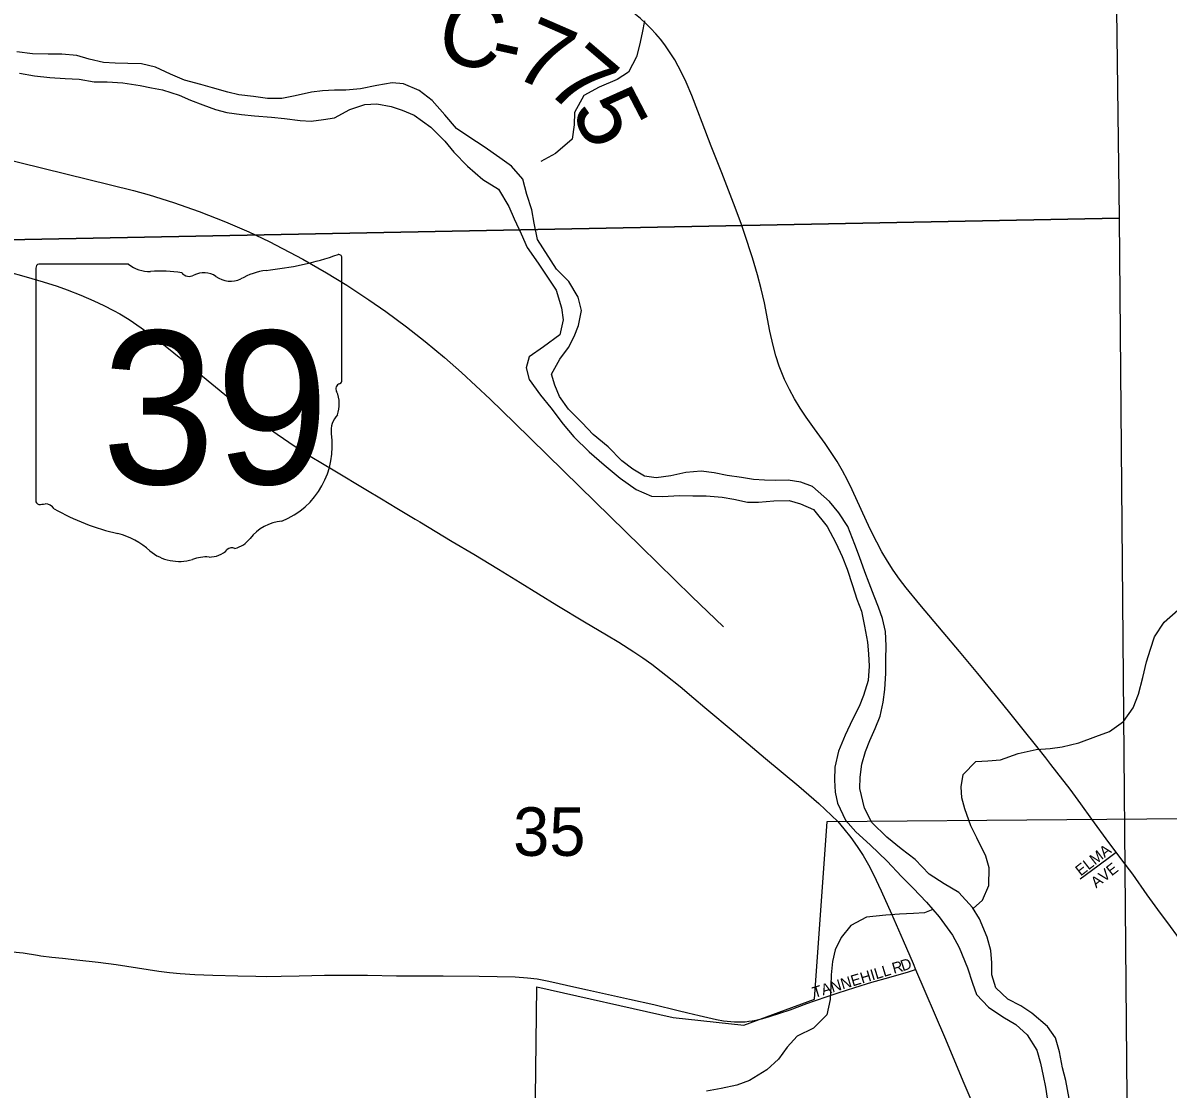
# Model space of a CAD drawing. Extents: x 1874609 to 2204689, y 815661 to 1281160.
# Drawn here: x 2035544 to 2040753, y 962567 to 967419 of the extents above; entities that cross this region are included whole.
import ezdxf

# ---------------------------------------------------------------- set-up
doc = ezdxf.new("R2010")
doc.units = 0
for name, color, linetype in [('GM_X_City_Street', 7, 'Continuous'), ('GM_X_City_Street_Text', 7, 'Continuous'), ('GM_X_Corporation', 7, 'Continuous'), ('GM_X_County_Road', 7, 'Continuous'), ('GM_X_County_Road_Text', 7, 'Continuous'), ('GM_X_Major_River', 7, 'Continuous'), ('GM_X_Minor_River', 7, 'Continuous'), ('GM_X_Rail_Line', 7, 'Continuous'), ('GM_X_Section', 7, 'Continuous'), ('GM_X_Section_Text', 7, 'Continuous'), ('GM_X_State_Location', 7, 'Continuous'), ('GM_X_State_Route', 7, 'Continuous'), ('GM_X_State_Shield', 7, 'Continuous'), ('GM_X_Township_Road', 7, 'Continuous')]:
    doc.layers.add(name, color=color, linetype=linetype)

msp = doc.modelspace()

# ---------------------------------------------------------------- linework, layer by layer
at = {"layer": 'GM_X_City_Street'}
for points in [[(2040516.8, 963645.8), (2040484, 963689.1), (2040406.9, 963795.9)], [(2040353.3, 963523.9), (2040405.5, 963561.8), (2040480.2, 963618.6), (2040516.8, 963645.8)], [(2041266, 962618.6), (2041226.2, 962672.2), (2041187.8, 962725.5), (2041140.7, 962792.3), (2041102.5, 962845.3), (2041025.6, 962951.1), (2040957.3, 963043.1), (2040850.1, 963188.4), (2040764, 963307.3), (2040706.4, 963385.1), (2040658.6, 963451.5), (2040592.4, 963545.2), (2040543.3, 963610.7), (2040516.8, 963645.8)], [(2039144.2, 962969.4), (2039206.6, 962990.1), (2039252.4, 963005.1), (2039329, 963029.7), (2039405.9, 963053.2), (2039482.9, 963075.7), (2039571.9, 963101.6), (2039605.1, 963111.3)]]:
    msp.add_lwpolyline(points, dxfattribs=at)
at = {"layer": 'GM_X_Corporation'}
msp.add_lwpolyline([(2037868.3, 961901.3), (2037882.1, 963032.1), (2038501.8, 962892.8), (2038823.5, 962858.4), (2039144.4, 962976.6), (2039202.1, 963784.3), (2041382.4, 963803.9)], dxfattribs=at)
at = {"layer": 'GM_X_County_Road'}
for points in [[(2038613.5, 967018.1), (2038586.2, 967088.5), (2038561, 967149), (2038540.1, 967193.4), (2038525, 967222.3), (2038508.9, 967250.7), (2038491.6, 967278.4), (2038463.8, 967318.8), (2038444, 967344.7), (2038423, 967369.7), (2038400.9, 967393.7), (2038377.8, 967416.7), (2038353.6, 967438.6), (2038315.4, 967469.1), (2038262.4, 967507.5), (2038194.5, 967553.6), (2038111.4, 967610.1)], [(2040219.7, 964044.8), (2040196.8, 964074.2), (2040156.2, 964125.8), (2040094.9, 964202.9), (2040033.4, 964279.9), (2039981.9, 964343.9), (2039888.3, 964458.3), (2039804.3, 964559.3), (2039729.9, 964646.9), (2039623.8, 964772.2), (2039561.4, 964848.5), (2039531.3, 964887.7), (2039503, 964928.2), (2039476.6, 964970), (2039451.7, 965012.6), (2039428.1, 965056), (2039398.7, 965114.8), (2039357.2, 965204.1), (2039316.6, 965293.7), (2039295.4, 965337.9), (2039272.5, 965381.3), (2039247.8, 965423.7), (2039221.2, 965464.9), (2039193.1, 965505.1), (2039144.9, 965571.4), (2039107.1, 965625), (2039080, 965666), (2039054.3, 965708), (2039030.6, 965751.2), (2039009.2, 965795.7), (2038996.3, 965826.1), (2038984.6, 965856.9), (2038969.3, 965903.9), (2038956.6, 965951.7), (2038942.5, 966016), (2038917, 966144.9), (2038902.4, 966208.7), (2038885.8, 966272.1), (2038862.5, 966350.7), (2038827.2, 966460), (2038811.3, 966506.6), (2038777.2, 966598.8), (2038723.7, 966736.6), (2038675.3, 966858.7), (2038633.8, 966966), (2038613.5, 967018.1)], [(2040406.9, 963795.9), (2040356.4, 963866.1), (2040307.6, 963931.9), (2040247.2, 964009.5), (2040219.7, 964044.8)]]:
    msp.add_lwpolyline(points, dxfattribs=at)
at = {"layer": 'GM_X_Major_River'}
for points in [[(2037884.3, 966433.5), (2037870.3, 966507.7), (2037858.4, 966567.9), (2037836.4, 966638.1), (2037818.4, 966708.2), (2037766.4, 966766.4), (2037714.3, 966804.5), (2037642.2, 966854.7), (2037572.1, 966900.8), (2037516.1, 966939), (2037464, 967001.2), (2037406, 967065.3), (2037345.9, 967111.5), (2037275.8, 967141.6), (2037223.7, 967145.6), (2037153.5, 967133.6), (2037079.4, 967119.6), (2037013.2, 967113.6), (2036961.1, 967113.7), (2036907, 967109.7), (2036856.9, 967103.7), (2036782.7, 967087.7), (2036722.6, 967075.7), (2036656.4, 967075.7), (2036592.3, 967083.8), (2036526.2, 967091.8), (2036476.1, 967103.9), (2036406, 967123.9), (2036353.9, 967138), (2036279.7, 967158.1), (2036215.6, 967186.2), (2036147.5, 967218.3), (2036083.4, 967232.4), (2036021.3, 967234.4), (2035963.2, 967236.4), (2035911.1, 967238.5), (2035844.9, 967254.5), (2035788.8, 967270.6), (2035720.7, 967276.7), (2035658.6, 967276.7), (2035588.4, 967278.7), (2035516.3, 967286.8)], [(2035528.2, 967190.5), (2035596.3, 967178.5), (2035666.5, 967170.4), (2035736.6, 967166.4), (2035800.7, 967162.3), (2035868.9, 967150.3)], [(2035868.9, 967150.3), (2035927, 967150.2), (2035999.1, 967146.2), (2036077.3, 967134.1), (2036129.4, 967124.1), (2036179.5, 967114), (2036255.6, 967089.9), (2036305.7, 967067.9), (2036361.8, 967045.8), (2036419.9, 967025.7), (2036472, 967011.6), (2036538.1, 967001.6), (2036598.2, 966995.5), (2036674.4, 966989.5), (2036734.5, 966983.4), (2036804.6, 966975.4), (2036854.7, 966971.4), (2036910.8, 966979.3), (2036961, 966987.3), (2037031.2, 967025.4), (2037099.3, 967047.4), (2037153.4, 967051.4), (2037219.6, 967039.3), (2037269.6, 967021.3), (2037323.7, 966999.2), (2037399.8, 966945), (2037463.9, 966880.8), (2037503.9, 966830.7), (2037566, 966766.5), (2037636, 966706.3), (2037708.1, 966662.2), (2037754.2, 966584), (2037778.1, 966527.8), (2037810.1, 966459.6), (2037838.1, 966397.5), (2037888.1, 966325.3)], [(2040303.9, 962524.2), (2040287.5, 962606.2), (2040273.3, 962664.3), (2040259, 962736.4), (2040240.7, 962800.4), (2040204.4, 962852.4), (2040134.2, 962912.2), (2040084, 962946.1), (2040023.8, 962975.9), (2039969.6, 963027.8), (2039951.3, 963087.8), (2039951.1, 963141.9), (2039946.9, 963198), (2039930.6, 963258.1), (2039896.2, 963342.1), (2039864, 963394.1), (2039801.7, 963462), (2039735.5, 963501.8), (2039667.3, 963545.6), (2039602.9, 963611.5), (2039538.7, 963661.3), (2039474.4, 963713.2), (2039406.1, 963781), (2039371.8, 963845), (2039351.4, 963935.1), (2039353.2, 963987.2), (2039361, 964045.4), (2039376.7, 964103.5), (2039396.5, 964153.7), (2039420.3, 964207.9), (2039444.1, 964264.1), (2039457.8, 964328.3), (2039465.6, 964386.4), (2039469.3, 964460.5), (2039469, 964522.7), (2039470.7, 964584.8), (2039468.5, 964648.9), (2039454.2, 964708.9), (2039436, 964761), (2039415.8, 964811), (2039393.5, 964869), (2039373.3, 964921), (2039349, 964989.1), (2039328.7, 965045.1), (2039296.4, 965127.1), (2039256.1, 965189.1), (2039213.8, 965241), (2039135.5, 965308.8), (2039083.4, 965328.7), (2039025.3, 965338.5), (2038969.3, 965336.3), (2038917.3, 965338.1), (2038867.3, 965341.9), (2038813.2, 965349.7), (2038747.1, 965359.5), (2038689, 965371.3), (2038629, 965379), (2038559, 965372.8), (2038491, 965358.5), (2038425, 965348.2), (2038370.9, 965356), (2038318.8, 965387.9), (2038268.6, 965425.8), (2038206.3, 965489.7), (2038138, 965545.5), (2038087.8, 965599.4), (2038025.5, 965661.3), (2037985.2, 965719.2), (2037963, 965771.2), (2037948.8, 965821.3), (2037986.5, 965889.5), (2038026.3, 965941.8), (2038052.1, 965992), (2038071.9, 966042.2), (2038085.6, 966110.3), (2038069.3, 966170.4), (2038027, 966242.4), (2037970.8, 966298.2), (2037884.3, 966433.5)], [(2037888.1, 966325.3), (2037969.2, 966202.1), (2037993.5, 966122), (2038001.7, 966067.9), (2037986, 965999.8), (2037912.2, 965945.4), (2037846.4, 965899), (2037832.6, 965848.9), (2037846.8, 965796.8), (2037899.2, 965724.9), (2037945.4, 965667), (2038001.8, 965593.1), (2038050, 965535.1), (2038120.4, 965467.3), (2038188.6, 965407.4), (2038260.9, 965347.6), (2038333.2, 965295.8), (2038403.3, 965266), (2038453.4, 965264.2), (2038531.4, 965268.5), (2038591.4, 965266.7), (2038651.5, 965266.9), (2038725.5, 965261.2), (2038777.6, 965251.4), (2038839.7, 965237.6), (2038889.7, 965237.8), (2038959.7, 965244.1), (2039029.7, 965246.3), (2039081.8, 965230.5), (2039140, 965204.7), (2039202.3, 965126.8), (2039242.7, 965052.8), (2039270.9, 964990.8), (2039293.2, 964932.8), (2039317.5, 964858.7), (2039337.8, 964796.7), (2039358, 964742.7), (2039372.3, 964674.6), (2039386.6, 964600.5), (2039390.9, 964548.4), (2039393.1, 964492.3), (2039389.4, 964426.2), (2039367.7, 964358), (2039347.9, 964307.8), (2039318.1, 964249.6), (2039284.4, 964177.3), (2039254.7, 964105.1), (2039237, 964032.9), (2039235.2, 963972.8), (2039239.5, 963918.7), (2039249.7, 963868.6), (2039286, 963790.6), (2039332.3, 963738.7), (2039398.6, 963678.8), (2039474.9, 963605), (2039541.2, 963535.1), (2039593.5, 963481.2), (2039653.8, 963417.3), (2039712.1, 963351.4), (2039772.5, 963267.5), (2039802.7, 963211.5), (2039841.1, 963119.5), (2039863.4, 963049.4), (2039881.7, 962997.4), (2039935.9, 962939.5), (2040002.2, 962895.7), (2040060.3, 962861.8), (2040112.6, 962814), (2040156.9, 962744), (2040173.1, 962685.9), (2040185.4, 962627.9), (2040195.6, 962575.8), (2040203.8, 962525.8)]]:
    msp.add_lwpolyline(points, dxfattribs=at)
at = {"layer": 'GM_X_Minor_River'}
for points in [[(2038372.2, 967427.9), (2038360.4, 967373.7), (2038348.6, 967317.6), (2038334.8, 967265.4), (2038299.1, 967195.2), (2038247.2, 967160.9), (2038165.3, 967126.5), (2038095.5, 967088.2), (2038053.8, 967011.9), (2038052, 966955.8), (2038042.3, 966889.6), (2037966.5, 966825.2), (2037900.6, 966788.9)], [(2039867, 963389.2), (2039909.9, 963426.3), (2039937.6, 963494.5), (2039939.3, 963574.7), (2039925, 963626.7), (2039882.7, 963710.7), (2039856.4, 963764.7), (2039828.1, 963842.8), (2039815.8, 963892.8), (2039811.6, 963942.9), (2039821.4, 963999), (2039879.2, 964057.4), (2039933.2, 964061.6), (2039991.2, 964065.8), (2040071.1, 964094.2), (2040153.1, 964112.5), (2040217.1, 964116.8), (2040271.1, 964125), (2040347, 964143.3), (2040425, 964171.7), (2040486.9, 964193.9), (2040550.7, 964240.2), (2040594.5, 964302.5), (2040618.2, 964364.7), (2040637.9, 964441), (2040655.6, 964511.2), (2040673.4, 964569.3), (2040691.2, 964625.5), (2040734.9, 964691.8), (2040798.7, 964748.1)], [(2039683, 963384.3), (2039646, 963369.2), (2039596, 963367), (2039532, 963362.8), (2039470, 963358.5), (2039381.9, 963350.2), (2039310.1, 963311.8), (2039266.3, 963257.5), (2039238.5, 963201.3), (2039226.7, 963147.2), (2039221, 963087.1), (2039219.2, 963037), (2039215.5, 962974.8), (2039201.7, 962904.7), (2039140, 962844.3), (2039066.1, 962808), (2039020.3, 962757.7), (2038980.5, 962703.4), (2038928.7, 962655.2), (2038848.8, 962606.8), (2038790.9, 962584.5), (2038720.9, 962570.2), (2038653, 962557.9)]]:
    msp.add_lwpolyline(points, dxfattribs=at)
at = {"layer": 'GM_X_Rail_Line'}
msp.add_lwpolyline([(2035220.1, 966858.9), (2036046.4, 966656.8), (2036117.7, 966636.4), (2036229.3, 966601.4), (2036345.9, 966560.6), (2036466.2, 966513.9), (2036571.7, 966467.8), (2036663.9, 966424.3), (2036817.6, 966344.3), (2036925.2, 966282.3), (2037017.5, 966225.6), (2037117.7, 966159.3), (2037195.1, 966105.2), (2037289.4, 966035.8), (2037374.2, 965968.5), (2037461.1, 965895.9), (2037539.6, 965827.5), (2037669.5, 965706.1), (2037780.2, 965598.5), (2038075.5, 965309.6), (2038355.4, 965036.1), (2038587, 964809.2), (2038730.7, 964670.3)], dxfattribs=at)
at = {"layer": 'GM_X_Section'}
for points in [[(2035115.9, 971820.4), (2040463, 971862.5), (2040531.5, 966530.4), (2035317.1, 966428.4)], [(2035317.1, 966428.4), (2040531.5, 966530.4), (2040578.3, 961130.1), (2035364.1, 961114.2)]]:
    msp.add_lwpolyline(points, close=True, dxfattribs=at)
at = {"layer": 'GM_X_State_Route'}
for points in [[(2035384.8, 966312.2), (2035558.3, 966264), (2035636.9, 966240.7), (2035699.3, 966220.4), (2035745.7, 966203.8), (2035806.8, 966179.7), (2035867.2, 966153.7), (2035911.9, 966133), (2035956, 966110.8), (2035984.9, 966095), (2036027.1, 966069.2), (2036081.5, 966032.1), (2036134.5, 965993.2), (2036199.4, 965942.8), (2036301.5, 965860.4), (2036402.8, 965777), (2036478.7, 965714.4), (2036529.8, 965673.4), (2036581.8, 965633.6), (2036634.5, 965594.8), (2036701.3, 965547.3), (2036782.5, 965492.1), (2036851.5, 965448), (2036963.5, 965380), (2037104.2, 965295.5), (2037174.6, 965253.6), (2037244.9, 965211.5), (2037328.9, 965160.7), (2037349.5, 965148.4), (2037497.3, 965059.8), (2037595.6, 965000.8), (2037707.8, 964932.9), (2037805.7, 964873), (2037973.2, 964769.5), (2038099.2, 964692.9), (2038198.1, 964634.6), (2038254.3, 964600.7), (2038323.6, 964556.6), (2038364.5, 964529.1), (2038404.5, 964500.4), (2038469.4, 964450.2), (2038533.3, 964398.9), (2038596.6, 964346.6), (2038646.6, 964304.2), (2038784.4, 964187.9), (2038922.7, 964072), (2039073.7, 963945.8), (2039165.4, 963867.2), (2039250.5, 963785.4)], [(2039250.5, 963785.4), (2039279.1, 963751), (2039309.9, 963712.2), (2039338.7, 963671.9), (2039365.6, 963630.3), (2039390.5, 963587.5), (2039413.2, 963543.6), (2039448.1, 963469.1), (2039495.4, 963364.2), (2039548.7, 963244), (2039593.7, 963138.1), (2039605.1, 963111.3), (2039735.9, 962805.8), (2039824.7, 962593.6), (2039889.4, 962442.7), (2039955.3, 962292.1), (2039991.2, 962206.5)]]:
    msp.add_lwpolyline(points, dxfattribs=at)
at = {"layer": 'GM_X_State_Shield'}
for p, q in [((2036995.5, 965794.7), (2036995.5, 966347.4)), ((2035603.3, 966303.1), (2035603.3, 965246.4)), ((2036024.7, 966321.3), (2035617, 966321.3)), ((2036995.4, 965794.8), (2036995.5, 965794.7))]:
    msp.add_line(p, q, dxfattribs=at)
for centre, radius, start, end in [((2036499.6, 967761.8), 1476.4, 275.8445, 288.9065), ((2036980.1, 966349.7), 15.5, 351.8621, 97.738), ((2035619.3, 966305.3), 16.1, 98.1301, 188.1301), ((2036121.8, 966443.9), 156.4, 231.6195, 271.1119), ((2036687.9, 965998.5), 297, 97.3462, 120.7689), ((2036173.7, 965728.1), 561.6, 80.4867, 94.9883), ((2036301.2, 966310.8), 45.1, 219.7921, 297.1024), ((2036367.5, 966188.7), 93.8, 54.4667, 119.1411), ((2036488.6, 966356.2), 112.9, 233.8562, 294.8282), ((2036991.9, 965754.1), 24, 107.944, 210.337), ((2036979, 965792.6), 16.6, 289.6038, 7.7341), ((2036839.3, 965684.3), 144, 340.033, 23.6496), ((2037051, 965563.4), 104.8, 136.8065, 186.9296), ((2036582.3, 965493.1), 369.3, 292.3089, 8.9858), ((2035619.4, 965244.1), 16.3, 171.9584, 258.3066), ((2035621.9, 965352.2), 124.2, 267.339, 280.6039), ((2035647.3, 965185.5), 44.8, 29.7484, 93.2717), ((2036212.6, 966134.8), 1066.1, 240.4129, 257.1985), ((2036738, 964949.8), 202.2, 94.4031, 142.5768), ((2035894.7, 964771.8), 333.6, 47.1842, 75.836), ((2036481.8, 965144), 119.3, 282.8732, 323.2771), ((2036255.5, 965180.2), 211.7, 230.7004, 286.2918), ((2036393.3, 965101.1), 112.8, 268.777, 315.5493), ((2036495.3, 964998.8), 31.8, 65.7517, 132.6484), ((2036377.8, 964814.9), 173.9, 85.6951, 111.2099)]:
    msp.add_arc(centre, radius, start, end, dxfattribs=at)
at = {"layer": 'GM_X_Township_Road'}
for points in [[(2035496.2, 963192.6), (2035545.1, 963186.6), (2035609.9, 963176.6), (2035626.1, 963174.4)], [(2035626.1, 963174.4), (2035674.9, 963168), (2035723.9, 963162.7), (2035789, 963156.2), (2035886.5, 963144.6), (2035967.7, 963133.9), (2036113.5, 963111.1), (2036162.2, 963103.9), (2036211, 963097.6), (2036259.9, 963093), (2036325.4, 963088.9), (2036407.3, 963086), (2036521.8, 963083.1), (2036603.6, 963080.6), (2036652.8, 963079.9), (2036718.5, 963080.6), (2036800.6, 963082.3), (2036915.3, 963085.1), (2036980.8, 963086), (2037111.8, 963085.2), (2037243.1, 963083.1), (2037374.3, 963083), (2037456.3, 963082.9), (2037620.1, 963081.4), (2037702, 963080.3), (2037783.9, 963077.6), (2037839.5, 963074.1), (2037882.7, 963069.2)], [(2037882.7, 963069.2), (2037936.6, 963058), (2038063.8, 963029.3), (2038111.8, 963019.6), (2038302.8, 962977.2), (2038414.2, 962951.9), (2038525, 962925.3), (2038568, 962914.9)], [(2038568, 962914.9), (2038619.9, 962902.3), (2038699.4, 962884.6), (2038731.6, 962878.6), (2038764.1, 962874.4), (2038780.4, 962873.3), (2038796.7, 962872.8), (2038813.1, 962873.1), (2038829.4, 962874.1), (2038845.6, 962875.9), (2038861.7, 962878.3), (2038877.7, 962881.4), (2038909.5, 962889.1), (2038940.9, 962897.9), (2038987.7, 962912.3), (2039034, 962928.4), (2039110.3, 962957), (2039144.2, 962969.4)]]:
    msp.add_lwpolyline(points, dxfattribs=at)

# ---------------------------------------------------------------- texts
at = {"layer": 'GM_X_City_Street_Text'}
for s, rotation, p in [('ELMA', 37.7477, (2040355.7, 963534.5)), ('AVE', 38.0404, (2040426.3, 963479.9)), ('TANNEHILL', 16.8368, (2039144.4, 962981.5)), ('R', 15.6151, (2039505.7, 963091.6)), ('D', 18.2896, (2039546.2, 963103))]:
    msp.add_text(s, height=50, rotation=rotation, dxfattribs=at).set_placement(p)
at = {"layer": 'GM_X_County_Road_Text'}
for s, rotation, p in [('C', 347.4691, (2037414.8, 967255.4)), ('7', 336.4037, (2037761.2, 967180)), ('-', 347.4966, (2037655.5, 967201.9)), ('7', 319.4608, (2037910.8, 967118.5)), ('5', 297.5007, (2038032.4, 967022))]:
    msp.add_text(s, height=300, rotation=rotation, dxfattribs=at).set_placement(p)
at = {"layer": 'GM_X_Section_Text'}
msp.add_text('35', height=221, rotation=0, dxfattribs=at).set_placement((2037774.3, 963628.6))
at = {"layer": 'GM_X_State_Location'}
for s in ['s', 'r']:
    msp.add_text(s, height=1, dxfattribs=at).set_placement((2036283.7, 965704.5))
msp.add_text('39', height=1, rotation=0, dxfattribs=at).set_placement((2036031.9, 965631.8))
at = {"layer": 'GM_X_State_Shield'}
msp.add_text('39', height=696.1, dxfattribs=at).set_placement((2035901.5, 965321))

doc.saveas('drawing.dxf')
